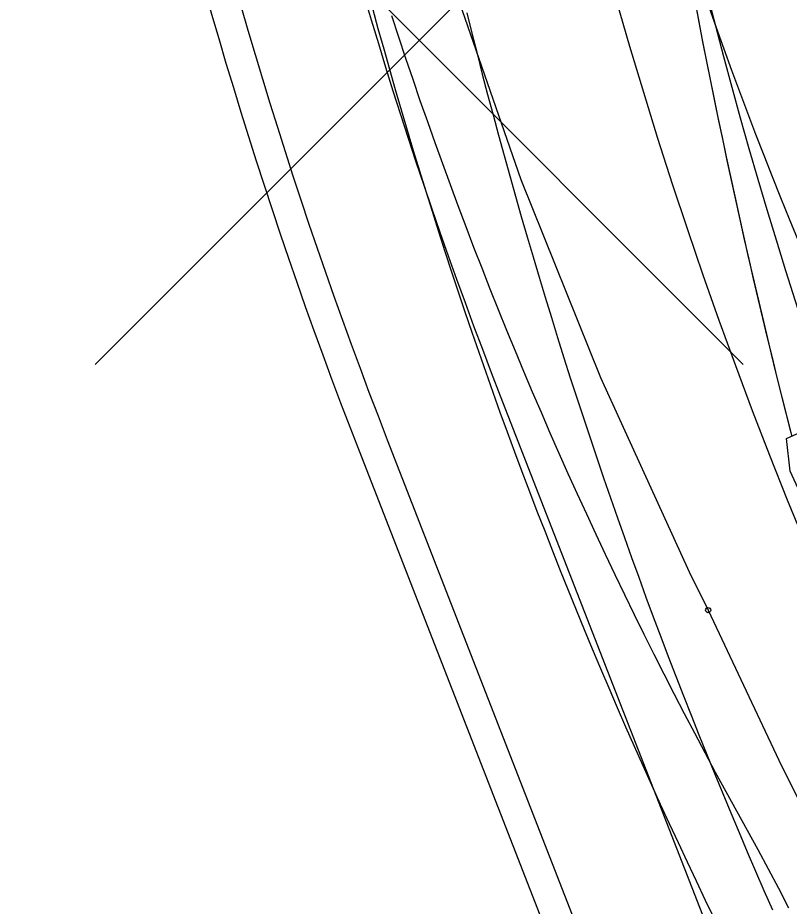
# Model space of a CAD drawing. Extents: x -14 to 1565148, y -25 to 642856.
# Drawn here: x 1564752.49 to 1564765.21, y 636447.64 to 636462.29 of the extents above; entities that cross this region are included whole.
import ezdxf

# ---------------------------------------------------------------- set-up
doc = ezdxf.new("R2010")
doc.units = 0
for name, color, linetype in [('CM_Corridor_Conceptual', 7, 'Continuous'), ('DR_P_Headwall', 7, 'Continuous'), ('GE_P_Alignment_1000_Stations', 7, 'Continuous'), ('GE_P_Alignment_100_Stations', 7, 'Continuous'), ('PV_P_EOP', 7, 'Continuous'), ('PV_X_EOP', 7, 'Continuous'), ('TR_Turning_Path28', 7, 'Continuous'), ('TR_Turning_Path28 - Copy-1', 7, 'Continuous')]:
    doc.layers.add(name, color=color, linetype=linetype)

msp = doc.modelspace()

# ---------------------------------------------------------------- linework, layer by layer
at = {"layer": 'DR_P_Headwall'}
for points in [[(1564765.245, 636455.445), (1564765.162, 636455.769), (1564765.081, 636456.094), (1564765, 636456.419), (1564764.921, 636456.743), (1564764.842, 636457.068), (1564764.765, 636457.393), (1564764.688, 636457.718), (1564764.612, 636458.043), (1564764.538, 636458.368), (1564764.464, 636458.693), (1564764.391, 636459.018), (1564764.32, 636459.344), (1564764.249, 636459.669), (1564764.179, 636459.995), (1564764.11, 636460.32), (1564764.042, 636460.646), (1564763.975, 636460.972), (1564763.909, 636461.298), (1564763.844, 636461.624), (1564763.78, 636461.951), (1564763.717, 636462.277), (1564763.654, 636462.604)], [(1564765.261, 636455.382), (1564765.178, 636455.707), (1564765.096, 636456.032), (1564765.015, 636456.358), (1564764.936, 636456.683), (1564764.857, 636457.008), (1564764.779, 636457.333), (1564764.702, 636457.658), (1564764.626, 636457.983), (1564764.551, 636458.309), (1564764.477, 636458.634), (1564764.405, 636458.959), (1564764.333, 636459.285), (1564764.262, 636459.611), (1564764.191, 636459.936), (1564764.122, 636460.262), (1564764.054, 636460.588), (1564763.987, 636460.914), (1564763.921, 636461.241), (1564763.855, 636461.567), (1564763.791, 636461.894), (1564763.728, 636462.221), (1564763.665, 636462.548)]]:
    msp.add_lwpolyline(points, dxfattribs=at)
at = {"layer": 'GE_P_Alignment_1000_Stations'}
for p, q in [((1564753.764, 636467.264), (1564764.456, 636456.572)), ((1564764.456, 636467.264), (1564753.764, 636456.572)), ((1564759.109, 636461.919), (1564759.109, 636461.919))]:
    msp.add_line(p, q, dxfattribs=at)
at = {"layer": 'GE_P_Alignment_100_Stations'}
for points in [[(1564756.553, 636477.408), (1564756.629, 636476.696), (1564757.134, 636473.208), (1564757.805, 636469.75), (1564758.638, 636466.328), (1564759.633, 636462.95), (1564760.788, 636459.622), (1564762.1, 636456.353), (1564763.565, 636453.15), (1564763.876, 636452.518)], [(1564765.206, 636447.604), (1564765.042, 636447.926), (1564764.874, 636448.247), (1564764.7, 636448.566), (1564764.524, 636448.884), (1564764.347, 636449.203), (1564764.172, 636449.522), (1564763.998, 636449.843), (1564763.825, 636450.165), (1564763.654, 636450.487), (1564763.485, 636450.811), (1564763.317, 636451.136), (1564763.15, 636451.461), (1564762.985, 636451.788), (1564762.821, 636452.115), (1564762.659, 636452.443), (1564762.499, 636452.773), (1564762.34, 636453.103), (1564762.182, 636453.434), (1564762.027, 636453.766), (1564761.872, 636454.099), (1564761.72, 636454.433), (1564761.569, 636454.767), (1564761.419, 636455.102), (1564761.271, 636455.439), (1564761.125, 636455.776), (1564760.98, 636456.113), (1564760.837, 636456.452), (1564760.696, 636456.791), (1564760.556, 636457.131), (1564760.418, 636457.472), (1564760.281, 636457.814), (1564760.146, 636458.156), (1564760.013, 636458.499), (1564759.882, 636458.843), (1564759.752, 636459.188), (1564759.623, 636459.533), (1564759.497, 636459.879), (1564759.372, 636460.225), (1564759.249, 636460.572), (1564759.127, 636460.92), (1564759.007, 636461.269), (1564758.889, 636461.618), (1564758.773, 636461.968), (1564758.658, 636462.318)], [(1564763.876, 636452.52), (1564765.041, 636450.044), (1564766.584, 636446.947), (1564768.245, 636443.911), (1564770.021, 636440.94), (1564771.909, 636438.04), (1564773.907, 636435.214), (1564774.946, 636433.83)]]:
    msp.add_lwpolyline(points, dxfattribs=at)
msp.add_lwpolyline([(1564767.227, 636452.259), (1564766.708, 636452.019), (1564766.336, 636452.413), (1564765.229, 636454.809), (1564765.17, 636455.348), (1564765.689, 636455.588), (1564766.061, 636455.194), (1564767.168, 636452.797)], close=True, dxfattribs=at)
for centre in [(1564763.876, 636452.52), (1564763.876, 636452.518)]:
    msp.add_circle(centre, 0.0417, dxfattribs=at)
msp.add_arc((1564830.196, 636485.568), 70.216, 187.54952, 207.16349, dxfattribs=at)
at = {"layer": 'PV_P_EOP'}
for p, q in [((1564758.583, 636455.327), (1564780.17, 636399.931)), ((1564758.117, 636455.146), (1564779.704, 636399.749))]:
    msp.add_line(p, q, dxfattribs=at)
for radius in [82.5, 82]:
    msp.add_arc((1564834.986, 636485.101), radius, 163.93404, 201.28998, dxfattribs=at)
at = {"layer": 'PV_X_EOP'}
msp.add_line((1564760.446, 636456.054), (1564782.033, 636400.657), dxfattribs=at)
msp.add_arc((1564834.986, 636485.101), 80, 163.93389, 201.28998, dxfattribs=at)
at = {"layer": 'TR_Turning_Path28'}
msp.add_lwpolyline([(1564758.337, 636462.449), (1564758.429, 636462.112), (1564758.523, 636461.775), (1564758.618, 636461.439), (1564758.714, 636461.103), (1564758.812, 636460.768), (1564758.911, 636460.433), (1564759.011, 636460.098), (1564759.113, 636459.763), (1564759.216, 636459.43), (1564759.321, 636459.096), (1564759.427, 636458.763), (1564759.534, 636458.431), (1564759.643, 636458.098), (1564759.753, 636457.767), (1564759.864, 636457.436), (1564759.977, 636457.105), (1564760.091, 636456.774), (1564760.206, 636456.445), (1564760.323, 636456.115), (1564760.441, 636455.786), (1564760.561, 636455.458), (1564760.682, 636455.13), (1564760.804, 636454.803), (1564760.928, 636454.476), (1564761.052, 636454.15), (1564761.179, 636453.824), (1564761.306, 636453.498), (1564761.435, 636453.174), (1564761.565, 636452.849), (1564761.697, 636452.526), (1564761.83, 636452.202), (1564761.964, 636451.88), (1564762.1, 636451.558), (1564762.237, 636451.236), (1564762.375, 636450.915), (1564762.514, 636450.595), (1564762.655, 636450.275), (1564762.797, 636449.956), (1564762.941, 636449.637), (1564763.085, 636449.319), (1564763.232, 636449.001), (1564763.379, 636448.685), (1564763.528, 636448.368), (1564763.678, 636448.053), (1564763.829, 636447.738), (1564763.981, 636447.423)], dxfattribs=at)
msp.add_arc((1564840.393, 636484.698), 81.107, 162.2375, 235.00942, dxfattribs=at)
at = {"layer": 'TR_Turning_Path28 - Copy-1'}
msp.add_lwpolyline([(1564759.895, 636462.372), (1564759.979, 636462.035), (1564760.064, 636461.697), (1564760.15, 636461.36), (1564760.238, 636461.024), (1564760.327, 636460.688), (1564760.417, 636460.352), (1564760.509, 636460.016), (1564760.602, 636459.681), (1564760.696, 636459.346), (1564760.792, 636459.012), (1564760.889, 636458.678), (1564760.987, 636458.344), (1564761.086, 636458.011), (1564761.187, 636457.678), (1564761.289, 636457.345), (1564761.392, 636457.013), (1564761.496, 636456.681), (1564761.602, 636456.35), (1564761.709, 636456.019), (1564761.817, 636455.688), (1564761.927, 636455.358), (1564762.038, 636455.028), (1564762.15, 636454.699), (1564762.264, 636454.37), (1564762.378, 636454.042), (1564762.494, 636453.714), (1564762.612, 636453.387), (1564762.73, 636453.06), (1564762.85, 636452.733), (1564762.971, 636452.407), (1564763.093, 636452.081), (1564763.217, 636451.756), (1564763.341, 636451.432), (1564763.467, 636451.107), (1564763.595, 636450.784), (1564763.723, 636450.46), (1564763.853, 636450.138), (1564763.984, 636449.816), (1564764.117, 636449.494), (1564764.25, 636449.173), (1564764.385, 636448.852), (1564764.521, 636448.532), (1564764.658, 636448.212), (1564764.797, 636447.893), (1564764.936, 636447.575)], dxfattribs=at)
msp.add_arc((1564847.314, 636483.896), 86.109, 162.1862, 206.90212, dxfattribs=at)

# ---------------------------------------------------------------- texts
at = {"layer": 'CM_Corridor_Conceptual'}
msp.add_text('Gooseneck Horse Trailer', height=2, rotation=289.7889, dxfattribs=at).set_placement((1564762.478, 636485.19))

doc.saveas('drawing.dxf')
